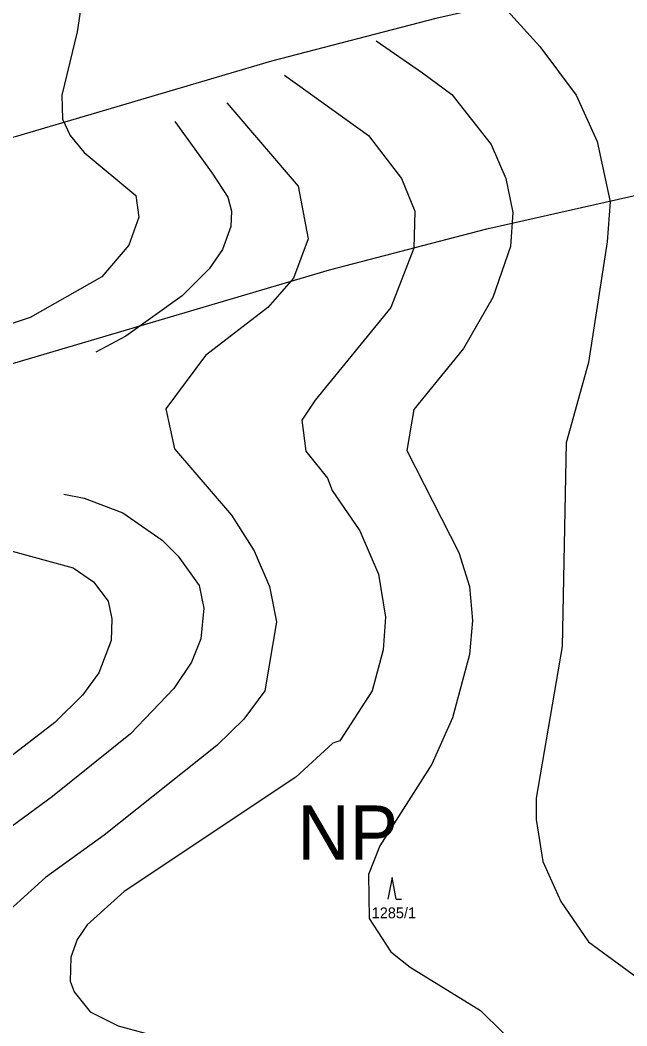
# Model space of a CAD drawing. Extents: x -706130 to -698555, y -971544 to -967260.
# Drawn here: x -705069.8 to -704957.8, y -969311.3 to -969125.6 of the extents above; entities that cross this region are included whole.
import ezdxf

# ---------------------------------------------------------------- set-up
doc = ezdxf.new("R2010")
doc.units = 0
for name, color, linetype in [('Docházková izochrona - VLAK N', 7, 'Continuous'), ('KN_Parcelni cisla', 7, 'Continuous'), ('KN_Značky kultur', 7, 'Continuous'), ('OP_BP plynovodů VTL', 7, 'Continuous'), ('Plynovody VTL S', 7, 'Continuous'), ('Regulační kódy v krajině S', 7, 'Continuous'), ('VÝŠKOPIS_vrstevnice hlavní', 7, 'Continuous'), ('VÝŠKOPIS_vrstevnice zesílená', 7, 'Continuous')]:
    doc.layers.add(name, color=color, linetype=linetype)

msp = doc.modelspace()

# ---------------------------------------------------------------- linework, layer by layer
at = {"layer": 'Docházková izochrona - VLAK N'}
msp.add_circle((-704165.45, -969778.77), 800, dxfattribs=at)
at = {"layer": 'KN_Značky kultur'}
for p, q in [((-705001.16, -969283.92), (-705001.91, -969287.92)), ((-705000.41, -969287.92), (-705001.16, -969283.92)), ((-705000.41, -969287.92), (-704999.41, -969287.92))]:
    msp.add_line(p, q, dxfattribs=at)
at = {"layer": 'OP_BP plynovodů VTL'}
msp.add_lwpolyline([(-705377.62, -969347.53), (-705337.02, -969325.84), (-705304.15, -969307.89), (-705241.56, -969275.3), (-705238.59, -969273.76), (-705191.39, -969249.26), (-705152.21, -969229.08), (-705086.1, -969193.37), (-705012.69, -969171.7), (-704983.63, -969164.13), (-704921.89, -969150.22)], dxfattribs=at)
at = {"layer": 'Plynovody VTL S'}
msp.add_lwpolyline([(-704851.83, -969101.06), (-704873.4, -969100.82), (-704884.02, -969101.7), (-704903.4, -969105.63), (-704930.28, -969111.11), (-704993.07, -969125.25), (-705023.4, -969133.15), (-705070.75, -969147.13), (-705070.76, -969147.13), (-705090.45, -969152.03), (-705103.22, -969155.76)], dxfattribs=at)
at = {"layer": 'VÝŠKOPIS_vrstevnice hlavní'}
for points in [[(-705055.04, -969099.48), (-705059.32, -969127.73), (-705062.17, -969139.43), (-705062.03, -969143.85), (-705060.6, -969146.85), (-705058.03, -969149.99), (-705048.47, -969157.98), (-705047.9, -969161.97), (-705049.76, -969167.11), (-705054.75, -969172.96), (-705068.02, -969180.52), (-705072.42, -969181.96)], [(-704983.42, -969119.88), (-704973.86, -969130.44), (-704967.15, -969139.43), (-704963.3, -969147.99), (-704960.88, -969159.12), (-704961.45, -969166.54), (-704964.87, -969188.79), (-704969.01, -969203.63), (-704969.72, -969241.3), (-704974.57, -969269.26), (-704974.57, -969273.25), (-704973.29, -969280.96), (-704970.01, -969288.38), (-704964.87, -969295.8), (-704952.46, -969304.93)], [(-705004.11, -969129.38), (-704995.54, -969135.29), (-704990.12, -969139.29), (-704982.85, -969148.56), (-704980.14, -969154.84), (-704978.85, -969161.11), (-704979.28, -969167.39), (-704982.56, -969176.81), (-704987.98, -969186.22), (-704997.11, -969197.5), (-704998.4, -969205.06), (-704988.84, -969223.89), (-704986.84, -969230.17), (-704986.27, -969236.44), (-704986.84, -969242.72), (-704989.98, -969254.42), (-704993.83, -969262.98), (-705003.39, -969278.1), (-705005.53, -969283.38), (-705005.39, -969291.52), (-705001.39, -969297.65), (-704997.83, -969300.5), (-704984.84, -969308.49), (-704972.72, -969320.48)], [(-705021.05, -969135.71), (-705005.53, -969146.85), (-704999.4, -969154.84), (-704996.97, -969160.83), (-704997.11, -969167.68), (-705001.39, -969178.66), (-705015.38, -969195.78), (-705017.8, -969199.49), (-705017.09, -969205.2), (-705013.09, -969210.19), (-705012.24, -969212.48), (-705007.1, -969219.89), (-705003.68, -969227.88), (-705002.39, -969235.87), (-705002.82, -969241.87), (-705004.82, -969249.43), (-705010.81, -969258.7), (-705012.09, -969259.13), (-705018.94, -969265.41), (-705050.62, -969286.52), (-705057.46, -969292.66), (-705059.32, -969295.37), (-705060.46, -969298.65), (-705060.6, -969303.07), (-705059.89, -969305.07), (-705056.89, -969308.78), (-705051.76, -969311.35), (-705041.77, -969314.06)], [(-705041.26, -969144.29), (-705034.35, -969153.84), (-705031.5, -969158.26), (-705030.78, -969160.83), (-705030.93, -969163.68), (-705032.49, -969167.96), (-705034.92, -969171.53), (-705039.91, -969176.52), (-705050.33, -969183.94), (-705055.87, -969186.9)], [(-705061.77, -969213.16), (-705058.03, -969213.9), (-705050.9, -969216.61), (-705043.62, -969221.61), (-705040.63, -969224.6), (-705036.78, -969230.02), (-705035.92, -969234.16), (-705036.49, -969239.87), (-705038.2, -969244.15), (-705041.48, -969249), (-705049.47, -969257.42), (-705063.88, -969268.97), (-705091.85, -969289.52), (-705099.41, -969296.79), (-705105.69, -969305.35), (-705107.97, -969312.63)], [(-705086.25, -969218.94), (-705072.02, -969223.46), (-705060.03, -969226.74), (-705056.32, -969229.31), (-705053.61, -969232.88), (-705052.9, -969236.16), (-705053.04, -969240.15), (-705055.32, -969246.15), (-705058.32, -969250.28), (-705063.46, -969255.28), (-705072.87, -969262.55), (-705102.12, -969282.67), (-705110.11, -969287.38), (-705125.23, -969298.79), (-705132.51, -969305.21), (-705135.79, -969310.06), (-705136.65, -969312.92)]]:
    msp.add_lwpolyline(points, dxfattribs=at)
at = {"layer": 'VÝŠKOPIS_vrstevnice zesílená'}
msp.add_lwpolyline([(-705031.65, -969140.84), (-705018.51, -969156.26), (-705016.66, -969165.96), (-705019.37, -969173.24), (-705024.08, -969178.66), (-705035.63, -969187.51), (-705042.91, -969197.35), (-705041.34, -969204.77), (-705030.78, -969217.04), (-705026.65, -969223.6), (-705023.79, -969230.17), (-705022.51, -969236.73), (-705024.65, -969249.43), (-705028.5, -969254.71), (-705033.49, -969259.56), (-705054.32, -969276.11), (-705065.17, -969283.95), (-705075.15, -969292.94), (-705081.43, -969302.5), (-705080.86, -969310.92), (-705076.29, -969318.91)], dxfattribs=at)

# ---------------------------------------------------------------- texts
at = {"layer": 'KN_Parcelni cisla'}
msp.add_text('1285/1', height=2, dxfattribs=at).set_placement((-705004.91, -969291.47))
at = {"layer": 'Regulační kódy v krajině S'}
msp.add_text('NP', height=10, dxfattribs=at).set_placement((-705018.63, -969280.64))

doc.saveas('drawing.dxf')
